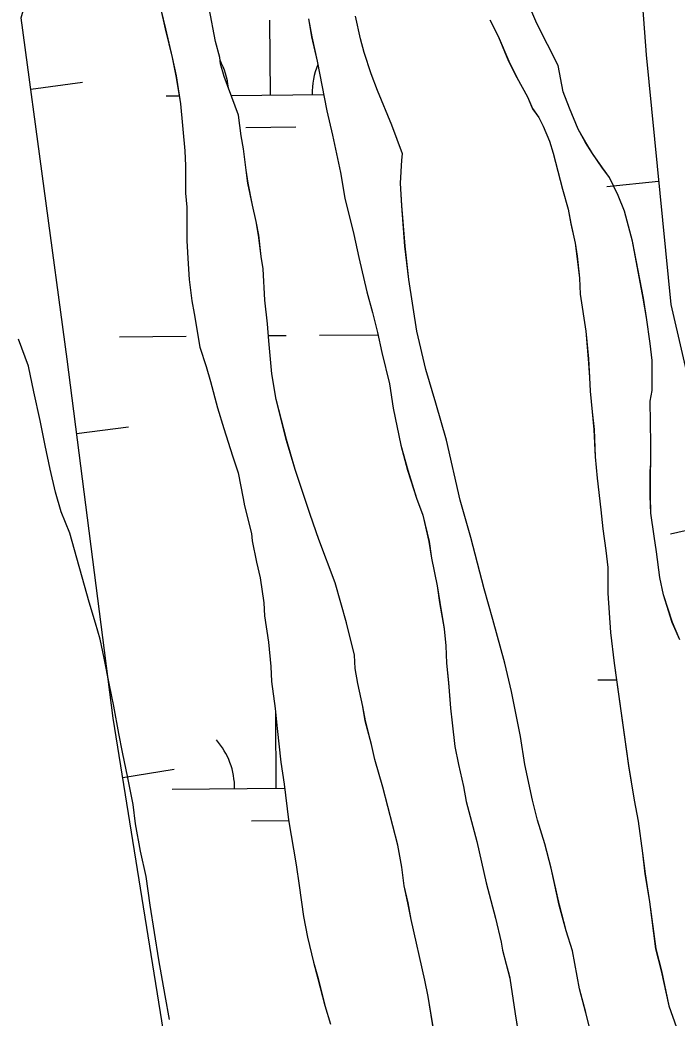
# Model space of a CAD drawing. Extents: x 3567028 to 3605064, y 510945 to 536587.
# Drawn here: x 3579024.2 to 3579339.4, y 532520.1 to 532999 of the extents above; entities that cross this region are included whole.
import ezdxf

# ---------------------------------------------------------------- set-up
doc = ezdxf.new("R2010")
doc.units = 0
for name, color, linetype in [('V-BORW-LINE', 7, 'Continuous'), ('V-SITE-VEGE', 7, 'Continuous'), ('V-WETL-SWMP', 7, 'Continuous')]:
    doc.layers.add(name, color=color, linetype=linetype)

msp = doc.modelspace()

# ---------------------------------------------------------------- linework, layer by layer
at = {"layer": 'V-BORW-LINE'}
for p, q in [((3579029.39, 532965.75), (3579054.16, 532969.09)), ((3579330.6, 532921.43), (3579305.72, 532918.96)), ((3579051.43, 532800.61), (3579076.23, 532803.8)), ((3579360.59, 532757.87), (3579336.23, 532752.25)), ((3579073.58, 532635.5), (3579098.26, 532639.46))]:
    msp.add_line(p, q, dxfattribs=at)
msp.add_lwpolyline([(3579281.59, 531918.4), (3579230.4, 532113.84), (3579196.16, 532210.88), (3579118.57, 532378.44), (3579099.62, 532473), (3579069.02, 532663.98), (3579046.84, 532836.27), (3579024.76, 533000.05), (3579051.86, 533095.42), (3579116.75, 533143.98), (3579194.43, 533177.71), (3579272.64, 533189.74), (3579307.83, 533165.19), (3579315.9, 533099.84), (3579324.55, 532982.28), (3579336.46, 532862.4), (3579377.47, 532684.74), (3579411.42, 532535.47), (3579446.04, 532379.17), (3579476.93, 532214.6), (3579521.61, 532023.49)], dxfattribs=at)
at = {"layer": 'V-SITE-VEGE'}
for points in [[(3579143.58, 532845.05), (3579142.98, 532853.15), (3579141.77, 532864.55), (3579140.86, 532879.55), (3579139.95, 532885.55), (3579138.75, 532895.74), (3579137.54, 532902.34), (3579135.73, 532910.14), (3579133.63, 532920.64), (3579132.72, 532926.94), (3579131.52, 532937.14), (3579130.31, 532943.44), (3579129.1, 532953.33), (3579122.19, 532971.93), (3579120.39, 532977.93), (3579120.08, 532980.93), (3579117.98, 532988.72), (3579114.97, 533004.62)], [(3579340.78, 532701.51), (3579337.17, 532709.91), (3579332.96, 532723.1), (3579331.16, 532731.5), (3579329.65, 532743.8), (3579328.44, 532751.3), (3579326.93, 532762.4), (3579326.62, 532770.49), (3579326.62, 532782.49), (3579326.92, 532786.09), (3579326.91, 532795.69), (3579326.59, 532816.09), (3579327.49, 532821.19), (3579327.48, 532835.59), (3579326.57, 532843.69), (3579324.76, 532856.29), (3579323.26, 532865.58), (3579318.13, 532892.88), (3579314.22, 532907.28), (3579311.22, 532914.77), (3579307.01, 532923.47), (3579303.71, 532927.97), (3579298.91, 532934.86), (3579295.6, 532940.26), (3579292, 532946.56), (3579287.79, 532956.75), (3579284.78, 532964.55), (3579282.38, 532977.15), (3579272.16, 532997.24), (3579267.66, 533007.73)], [(3579091.87, 533004), (3579093.98, 532994.7), (3579097.29, 532980.91), (3579099.09, 532972.21), (3579101.2, 532958.71), (3579103.32, 532936.22), (3579103.62, 532929.02), (3579103.63, 532915.82), (3579104.24, 532909.22), (3579104.25, 532893.02), (3579104.86, 532881.92), (3579105.46, 532874.42), (3579106.67, 532864.22), (3579107.88, 532858.23), (3579110.59, 532842.03), (3579113.59, 532832.73), (3579115.7, 532825.53), (3579119.01, 532812.94), (3579122.02, 532803.04), (3579126.23, 532789.84), (3579128.93, 532781.74), (3579131.34, 532769.45), (3579131.94, 532765.85), (3579135.25, 532752.65), (3579135.56, 532749.05), (3579137.66, 532738.86), (3579139.47, 532731.36), (3579141.28, 532719.36), (3579141.58, 532713.06), (3579143.39, 532700.46), (3579144.6, 532688.76), (3579144.9, 532681.57), (3579146.71, 532668.67), (3579147.62, 532659.07), (3579149.43, 532642.87), (3579150.94, 532632.37), (3579153.05, 532615.28), (3579156.67, 532593.68), (3579158.18, 532583.78), (3579160.29, 532568.78), (3579162.1, 532558.89), (3579165.1, 532546.89), (3579167.21, 532539.09), (3579170.52, 532526.19), (3579173.23, 532517.2)], [(3579300.13, 532504.69), (3579295.61, 532522.69), (3579292.61, 532534.08), (3579289.29, 532552.38), (3579286.29, 532561.98), (3579282.98, 532574.28), (3579279.06, 532591.97), (3579276.05, 532603.67), (3579272.45, 532615.07), (3579270.04, 532624.66), (3579266.43, 532641.76), (3579264.32, 532655.26), (3579260.1, 532676.85), (3579256.79, 532690.35), (3579251.08, 532711.34), (3579246.86, 532726.04), (3579240.55, 532750.63), (3579235.43, 532768.63), (3579228.81, 532797.42), (3579223.7, 532815.11), (3579218.89, 532831.31), (3579214.68, 532849.61), (3579210.76, 532874.5), (3579208.95, 532890.4), (3579207.43, 532909.9), (3579206.82, 532920.69), (3579207.41, 532931.79), (3579207.71, 532934.79), (3579202.6, 532948.59), (3579195.69, 532965.08), (3579192.69, 532973.18), (3579189.38, 532983.38), (3579187.57, 532989.98), (3579185.17, 533000.77)], [(3579162.67, 532999.56), (3579164.17, 532990.86)], [(3579249.66, 532999.02), (3579253.57, 532991.22), (3579258.68, 532979.23), (3579262.58, 532971.43), (3579267.69, 532962.14), (3579270.09, 532956.44), (3579273.09, 532952.24), (3579275.2, 532948.04), (3579278.2, 532940.85), (3579280.01, 532935.15), (3579284.52, 532917.75), (3579287.23, 532908.16), (3579288.43, 532901.26), (3579290.54, 532891.96), (3579291.44, 532885.66), (3579292.65, 532875.16), (3579292.96, 532867.36), (3579295.67, 532849.67), (3579296.88, 532836.47), (3579297.49, 532827.47), (3579297.79, 532820.87), (3579298.7, 532810.97), (3579299.6, 532802.57), (3579300.21, 532789.37), (3579301.12, 532779.18), (3579302.93, 532763.88), (3579303.84, 532754.88), (3579305.35, 532744.38), (3579306.25, 532736.28), (3579306.26, 532723.98), (3579307.48, 532705.08), (3579309.29, 532690.39), (3579316.22, 532641.2), (3579318.94, 532624.7), (3579320.74, 532614.5), (3579322.85, 532599.2), (3579324.06, 532589.31), (3579326.17, 532575.81), (3579329.19, 532553.31), (3579331.9, 532542.81), (3579335.51, 532526.02), (3579339.12, 532515.52)], [(3579164.17, 532990.86), (3579166.88, 532979.16), (3579171.4, 532955.46), (3579174.11, 532943.77), (3579178.02, 532925.78), (3579180.13, 532913.47), (3579184.34, 532896.08), (3579186.75, 532884.98), (3579190.66, 532868.49), (3579193.37, 532858.59), (3579195.78, 532848.99), (3579197.88, 532839.39), (3579201.49, 532824.4), (3579203.3, 532812.7), (3579206.92, 532795), (3579210.23, 532783.01), (3579214.44, 532769.51), (3579217.44, 532761.41), (3579220.45, 532748.82), (3579221.66, 532740.72), (3579224.37, 532727.52), (3579225.58, 532719.42), (3579227.68, 532706.82), (3579228.59, 532698.72), (3579228.89, 532690.33), (3579229.8, 532681.03), (3579230.71, 532668.73), (3579231.61, 532661.83), (3579232.82, 532650.43), (3579234.63, 532641.73), (3579237.04, 532631.24), (3579238.24, 532624.04), (3579243.35, 532604.84), (3579247.87, 532585.05), (3579252.38, 532567.95), (3579255.09, 532556.56), (3579255.7, 532552.66), (3579259.21, 532539.2), (3579261.71, 532522.06), (3579265.63, 532498.37)], [(3579223.63, 532508.54), (3579220.01, 532530.43), (3579218.51, 532538.23), (3579211.88, 532567.32), (3579210.38, 532575.42), (3579208.58, 532583.52), (3579207.37, 532592.52), (3579205.56, 532603.01), (3579198.34, 532630.91), (3579194.43, 532644.1), (3579192.93, 532651.3), (3579189.92, 532662.7), (3579188.71, 532669.6), (3579186.3, 532680.7), (3579185.1, 532687.9), (3579184.79, 532694.19), (3579180.88, 532709.79), (3579175.47, 532728.98), (3579167.65, 532749.68), (3579163.45, 532761.67), (3579156.23, 532783.27), (3579152.02, 532797.66), (3579147.21, 532816.86), (3579145.09, 532829.15), (3579143.58, 532845.05)]]:
    msp.add_lwpolyline(points, dxfattribs=at)
at = {"layer": 'V-WETL-SWMP'}
for p, q in [((3579117.97, 532988.72), (3579114.95, 533004.62)), ((3579272.14, 532997.23), (3579267.63, 533007.73)), ((3579091.86, 533004), (3579093.96, 532994.7)), ((3579187.56, 532989.97), (3579185.15, 533000.77)), ((3579144.39, 532962.97), (3579144.09, 532998.97)), ((3579162.65, 532999.55), (3579164.16, 532990.85)), ((3579249.64, 532999.02), (3579253.55, 532991.22)), ((3579282.35, 532977.14), (3579272.14, 532997.23)), ((3579093.96, 532994.7), (3579097.27, 532980.91)), ((3579164.16, 532990.85), (3579166.87, 532979.16)), ((3579253.55, 532991.22), (3579258.66, 532979.22)), ((3579120.07, 532980.92), (3579117.97, 532988.72)), ((3579189.36, 532983.37), (3579187.56, 532989.97)), ((3579097.27, 532980.91), (3579099.08, 532972.21)), ((3579120.37, 532977.92), (3579120.07, 532980.92)), ((3579192.67, 532973.18), (3579189.36, 532983.37)), ((3579122.18, 532971.93), (3579120.37, 532977.92)), ((3579166.87, 532979.16), (3579171.38, 532955.46)), ((3579258.66, 532979.22), (3579262.56, 532971.43)), ((3579284.76, 532964.54), (3579282.35, 532977.14)), ((3579099.08, 532972.21), (3579101.19, 532958.71)), ((3579129.09, 532953.33), (3579122.18, 532971.93)), ((3579195.67, 532965.08), (3579192.67, 532973.18)), ((3579262.56, 532971.43), (3579267.67, 532962.13)), ((3579094.4, 532962.55), (3579100.58, 532962.6)), ((3579125.57, 532962.81), (3579169.91, 532963.19)), ((3579202.59, 532948.59), (3579195.67, 532965.08)), ((3579267.67, 532962.13), (3579270.07, 532956.43)), ((3579287.77, 532956.75), (3579284.76, 532964.54)), ((3579101.19, 532958.71), (3579103.31, 532936.21)), ((3579291.98, 532946.55), (3579287.77, 532956.75)), ((3579130.3, 532943.43), (3579129.09, 532953.33)), ((3579171.38, 532955.46), (3579174.09, 532943.76)), ((3579270.07, 532956.43), (3579273.08, 532952.24)), ((3579273.08, 532952.24), (3579275.18, 532948.04)), ((3579132.52, 532947.44), (3579156.52, 532947.64)), ((3579207.7, 532934.79), (3579202.59, 532948.59)), ((3579275.18, 532948.04), (3579278.18, 532940.84)), ((3579131.5, 532937.13), (3579130.3, 532943.43)), ((3579174.09, 532943.76), (3579178.01, 532925.77)), ((3579295.58, 532940.25), (3579291.98, 532946.55)), ((3579278.18, 532940.84), (3579279.99, 532935.14)), ((3579298.89, 532934.86), (3579295.58, 532940.25)), ((3579103.31, 532936.21), (3579103.61, 532929.01)), ((3579132.71, 532926.94), (3579131.5, 532937.13)), ((3579207.4, 532931.79), (3579207.7, 532934.79)), ((3579279.99, 532935.14), (3579284.5, 532917.75)), ((3579303.69, 532927.96), (3579298.89, 532934.86)), ((3579103.61, 532929.01), (3579103.62, 532915.82)), ((3579206.81, 532920.69), (3579207.4, 532931.79)), ((3579306.99, 532923.46), (3579303.69, 532927.96)), ((3579133.62, 532920.64), (3579132.71, 532926.94)), ((3579178.01, 532925.77), (3579180.12, 532913.47)), ((3579311.2, 532914.77), (3579306.99, 532923.46)), ((3579135.72, 532910.14), (3579133.62, 532920.64)), ((3579207.42, 532909.89), (3579206.81, 532920.69)), ((3579103.62, 532915.82), (3579104.23, 532909.22)), ((3579284.5, 532917.75), (3579287.21, 532908.15)), ((3579314.2, 532907.27), (3579311.2, 532914.77)), ((3579104.23, 532909.22), (3579104.24, 532893.02)), ((3579137.53, 532902.34), (3579135.72, 532910.14)), ((3579180.12, 532913.47), (3579184.33, 532896.08)), ((3579208.93, 532890.39), (3579207.42, 532909.89)), ((3579287.21, 532908.15), (3579288.41, 532901.25)), ((3579318.12, 532892.87), (3579314.2, 532907.27)), ((3579138.73, 532895.74), (3579137.53, 532902.34)), ((3579288.41, 532901.25), (3579290.52, 532891.95)), ((3579139.94, 532885.54), (3579138.73, 532895.74)), ((3579184.33, 532896.08), (3579186.74, 532884.98)), ((3579104.24, 532893.02), (3579104.85, 532881.92)), ((3579210.74, 532874.5), (3579208.93, 532890.39)), ((3579290.52, 532891.95), (3579291.42, 532885.66)), ((3579323.24, 532865.58), (3579318.12, 532892.87)), ((3579140.85, 532879.55), (3579139.94, 532885.54)), ((3579186.74, 532884.98), (3579190.65, 532868.48)), ((3579291.42, 532885.66), (3579292.63, 532875.16)), ((3579104.85, 532881.92), (3579105.45, 532874.42)), ((3579141.76, 532864.55), (3579140.85, 532879.55)), ((3579105.45, 532874.42), (3579106.66, 532864.22)), ((3579214.66, 532849.6), (3579210.74, 532874.5)), ((3579292.63, 532875.16), (3579292.94, 532867.36)), ((3579190.65, 532868.48), (3579193.36, 532858.58)), ((3579292.94, 532867.36), (3579295.65, 532849.66)), ((3579106.66, 532864.22), (3579107.87, 532858.22)), ((3579142.97, 532853.15), (3579141.76, 532864.55)), ((3579324.74, 532856.28), (3579323.24, 532865.58)), ((3579107.87, 532858.22), (3579110.58, 532842.03)), ((3579193.36, 532858.58), (3579195.76, 532848.99)), ((3579326.55, 532843.68), (3579324.74, 532856.28)), ((3579143.57, 532845.05), (3579142.97, 532853.15)), ((3579071.96, 532846.93), (3579103.96, 532847.2)), ((3579143.39, 532847.53), (3579151.96, 532847.6)), ((3579167.96, 532847.74), (3579195.99, 532847.97)), ((3579195.76, 532848.99), (3579197.87, 532839.39)), ((3579218.87, 532831.31), (3579214.66, 532849.6)), ((3579295.65, 532849.66), (3579296.86, 532836.46)), ((3579028.34, 532832.94), (3579023.61, 532845.91)), ((3579110.58, 532842.03), (3579113.58, 532832.73)), ((3579145.08, 532829.15), (3579143.57, 532845.05)), ((3579327.46, 532835.59), (3579326.55, 532843.68)), ((3579197.87, 532839.39), (3579201.48, 532824.39)), ((3579030.84, 532820.62), (3579028.34, 532832.94)), ((3579113.58, 532832.73), (3579115.69, 532825.53)), ((3579296.86, 532836.46), (3579297.47, 532827.46)), ((3579327.47, 532821.19), (3579327.46, 532835.59)), ((3579147.19, 532816.85), (3579145.08, 532829.15)), ((3579223.68, 532815.11), (3579218.87, 532831.31)), ((3579297.47, 532827.46), (3579297.77, 532820.86)), ((3579115.69, 532825.53), (3579119, 532812.93)), ((3579201.48, 532824.39), (3579203.29, 532812.7)), ((3579033.99, 532806.86), (3579030.84, 532820.62)), ((3579297.77, 532820.86), (3579298.68, 532810.97)), ((3579326.57, 532816.09), (3579327.47, 532821.19)), ((3579152.01, 532797.66), (3579147.19, 532816.85)), ((3579228.8, 532797.42), (3579223.68, 532815.11)), ((3579326.89, 532795.69), (3579326.57, 532816.09)), ((3579119, 532812.93), (3579122.01, 532803.04)), ((3579203.29, 532812.7), (3579206.9, 532795)), ((3579298.68, 532810.97), (3579299.58, 532802.57)), ((3579036.36, 532794.81), (3579033.99, 532806.86)), ((3579122.01, 532803.04), (3579126.22, 532789.84)), ((3579299.58, 532802.57), (3579300.19, 532789.37)), ((3579038.73, 532783.54), (3579036.36, 532794.81)), ((3579156.22, 532783.26), (3579152.01, 532797.66)), ((3579206.9, 532795), (3579210.21, 532783)), ((3579235.42, 532768.62), (3579228.8, 532797.42)), ((3579326.89, 532786.09), (3579326.89, 532795.69)), ((3579126.22, 532789.84), (3579128.92, 532781.74)), ((3579300.19, 532789.37), (3579301.1, 532779.17)), ((3579326.6, 532782.49), (3579326.89, 532786.09)), ((3579041.36, 532772.41), (3579038.73, 532783.54)), ((3579128.92, 532781.74), (3579131.33, 532769.45)), ((3579163.43, 532761.67), (3579156.22, 532783.26)), ((3579210.21, 532783), (3579214.42, 532769.51)), ((3579326.61, 532770.49), (3579326.6, 532782.49)), ((3579301.1, 532779.17), (3579302.91, 532763.87)), ((3579043.99, 532762.97), (3579041.36, 532772.41)), ((3579326.91, 532762.39), (3579326.61, 532770.49)), ((3579131.33, 532769.45), (3579131.93, 532765.85)), ((3579131.93, 532765.85), (3579135.24, 532752.65)), ((3579214.42, 532769.51), (3579217.43, 532761.41)), ((3579240.53, 532750.63), (3579235.42, 532768.62)), ((3579048.19, 532752.76), (3579043.99, 532762.97)), ((3579167.64, 532749.67), (3579163.43, 532761.67)), ((3579217.43, 532761.41), (3579220.44, 532748.81)), ((3579302.91, 532763.87), (3579303.82, 532754.87)), ((3579328.42, 532751.29), (3579326.91, 532762.39)), ((3579057.38, 532719.61), (3579048.19, 532752.76)), ((3579135.24, 532752.65), (3579135.55, 532749.05)), ((3579303.82, 532754.87), (3579305.33, 532744.38)), ((3579329.63, 532743.79), (3579328.42, 532751.29)), ((3579135.55, 532749.05), (3579137.65, 532738.85)), ((3579175.46, 532728.98), (3579167.64, 532749.67)), ((3579220.44, 532748.81), (3579221.64, 532740.71)), ((3579246.85, 532726.03), (3579240.53, 532750.63)), ((3579305.33, 532744.38), (3579306.23, 532736.28)), ((3579331.14, 532731.5), (3579329.63, 532743.79)), ((3579137.65, 532738.85), (3579139.46, 532731.35)), ((3579221.64, 532740.71), (3579224.35, 532727.52)), ((3579306.23, 532736.28), (3579306.24, 532723.98)), ((3579139.46, 532731.35), (3579141.27, 532719.36)), ((3579180.87, 532709.79), (3579175.46, 532728.98)), ((3579224.35, 532727.52), (3579225.56, 532719.42)), ((3579332.94, 532723.1), (3579331.14, 532731.5)), ((3579251.06, 532711.34), (3579246.85, 532726.03)), ((3579306.24, 532723.98), (3579307.46, 532705.08)), ((3579337.15, 532709.9), (3579332.94, 532723.1)), ((3579060.54, 532709.52), (3579057.38, 532719.61)), ((3579141.27, 532719.36), (3579141.57, 532713.06)), ((3579225.56, 532719.42), (3579227.67, 532706.82)), ((3579141.57, 532713.06), (3579143.38, 532700.46)), ((3579062.64, 532701.92), (3579060.54, 532709.52)), ((3579184.78, 532694.19), (3579180.87, 532709.79)), ((3579256.77, 532690.34), (3579251.06, 532711.34)), ((3579340.76, 532701.5), (3579337.15, 532709.9)), ((3579227.67, 532706.82), (3579228.57, 532698.72)), ((3579307.46, 532705.08), (3579309.27, 532690.38)), ((3579064.61, 532692.75), (3579062.64, 532701.92)), ((3579143.38, 532700.46), (3579144.59, 532688.76)), ((3579228.57, 532698.72), (3579228.88, 532690.32)), ((3579185.09, 532687.89), (3579184.78, 532694.19)), ((3579066.98, 532680.7), (3579064.61, 532692.75)), ((3579144.59, 532688.76), (3579144.89, 532681.56)), ((3579228.88, 532690.32), (3579229.79, 532681.02)), ((3579260.08, 532676.85), (3579256.77, 532690.34)), ((3579309.27, 532690.38), (3579316.21, 532641.19)), ((3579186.29, 532680.69), (3579185.09, 532687.89)), ((3579069.22, 532669.69), (3579066.98, 532680.7)), ((3579144.89, 532681.56), (3579146.7, 532668.66)), ((3579188.7, 532669.6), (3579186.29, 532680.69)), ((3579229.79, 532681.02), (3579230.69, 532668.73)), ((3579301.36, 532682.35), (3579310.39, 532682.43)), ((3579264.3, 532655.25), (3579260.08, 532676.85)), ((3579071.72, 532656.59), (3579069.22, 532669.69)), ((3579189.9, 532662.7), (3579188.7, 532669.6)), ((3579146.7, 532668.66), (3579147.61, 532659.07)), ((3579147.2, 532630.31), (3579146.9, 532666.31)), ((3579230.69, 532668.73), (3579231.6, 532661.83)), ((3579192.91, 532651.3), (3579189.9, 532662.7)), ((3579231.6, 532661.83), (3579232.81, 532650.43)), ((3579073.43, 532647.68), (3579071.72, 532656.59)), ((3579147.61, 532659.07), (3579149.42, 532642.87)), ((3579266.41, 532641.75), (3579264.3, 532655.25)), ((3579194.42, 532644.1), (3579192.91, 532651.3)), ((3579232.81, 532650.43), (3579234.61, 532641.73)), ((3579075.93, 532635.37), (3579073.43, 532647.68)), ((3579149.42, 532642.87), (3579150.93, 532632.37)), ((3579198.33, 532630.91), (3579194.42, 532644.1)), ((3579234.61, 532641.73), (3579237.02, 532631.23)), ((3579270.02, 532624.66), (3579266.41, 532641.75)), ((3579316.21, 532641.19), (3579318.92, 532624.69)), ((3579078.56, 532622.53), (3579075.93, 532635.37)), ((3579150.93, 532632.37), (3579153.04, 532615.27)), ((3579237.02, 532631.23), (3579238.23, 532624.03)), ((3579097.21, 532629.89), (3579151.18, 532630.34)), ((3579205.55, 532603.01), (3579198.33, 532630.91)), ((3579079.74, 532613.22), (3579078.56, 532622.53)), ((3579238.23, 532624.03), (3579243.34, 532604.84)), ((3579272.43, 532615.06), (3579270.02, 532624.66)), ((3579318.92, 532624.69), (3579320.72, 532614.5)), ((3579081.98, 532600.25), (3579079.74, 532613.22)), ((3579135.33, 532614.78), (3579153.1, 532614.93)), ((3579153.04, 532615.27), (3579156.66, 532593.68)), ((3579276.04, 532603.66), (3579272.43, 532615.06)), ((3579320.72, 532614.5), (3579322.84, 532599.2)), ((3579207.35, 532592.51), (3579205.55, 532603.01)), ((3579243.34, 532604.84), (3579247.86, 532585.04)), ((3579279.05, 532591.97), (3579276.04, 532603.66)), ((3579084.74, 532588.07), (3579081.98, 532600.25)), ((3579322.84, 532599.2), (3579324.04, 532589.3)), ((3579156.66, 532593.68), (3579158.17, 532583.78)), ((3579086.71, 532574.31), (3579084.74, 532588.07)), ((3579208.56, 532583.52), (3579207.35, 532592.51)), ((3579282.96, 532574.27), (3579279.05, 532591.97)), ((3579324.04, 532589.3), (3579326.15, 532575.8)), ((3579158.17, 532583.78), (3579160.28, 532568.78)), ((3579210.37, 532575.42), (3579208.56, 532583.52)), ((3579247.86, 532585.04), (3579252.37, 532567.95)), ((3579090.93, 532547.97), (3579086.71, 532574.31)), ((3579211.87, 532567.32), (3579210.37, 532575.42)), ((3579286.27, 532561.97), (3579282.96, 532574.27)), ((3579326.15, 532575.8), (3579329.17, 532553.31)), ((3579160.28, 532568.78), (3579162.09, 532558.88)), ((3579218.49, 532538.23), (3579211.87, 532567.32)), ((3579252.37, 532567.95), (3579255.08, 532556.55)), ((3579289.28, 532552.38), (3579286.27, 532561.97)), ((3579162.09, 532558.88), (3579165.09, 532546.89)), ((3579255.08, 532556.55), (3579255.68, 532552.65)), ((3579255.68, 532552.65), (3579257.43, 532545.98)), ((3579292.59, 532534.08), (3579289.28, 532552.38)), ((3579329.17, 532553.31), (3579331.88, 532542.81)), ((3579093.82, 532530.94), (3579090.93, 532547.97)), ((3579165.09, 532546.89), (3579167.2, 532539.09)), ((3579257.43, 532545.98), (3579258.83, 532540.61)), ((3579258.83, 532540.61), (3579259.2, 532539.2)), ((3579331.88, 532542.81), (3579335.49, 532526.01)), ((3579167.2, 532539.09), (3579170.51, 532526.19)), ((3579220, 532530.43), (3579218.49, 532538.23)), ((3579259.2, 532539.2), (3579261.7, 532522.06)), ((3579095.93, 532519.41), (3579093.82, 532530.94)), ((3579295.6, 532522.68), (3579292.59, 532534.08)), ((3579170.51, 532526.19), (3579173.22, 532517.19)), ((3579223.62, 532508.53), (3579220, 532530.43)), ((3579335.49, 532526.01), (3579339.1, 532515.52)), ((3579261.7, 532522.06), (3579265.62, 532498.36)), ((3579300.11, 532504.69), (3579295.6, 532522.68))]:
    msp.add_line(p, q, dxfattribs=at)
for centre, start, end in [((3579089.15, 532962.98), 5.5887, 28.2409), ((3579199.63, 532963.91), 157.1052, 181.2552), ((3579091.96, 532630.32), 359.7115, 41.2552)]:
    msp.add_arc(centre, 35.25, start, end, dxfattribs=at)

doc.saveas('drawing.dxf')
